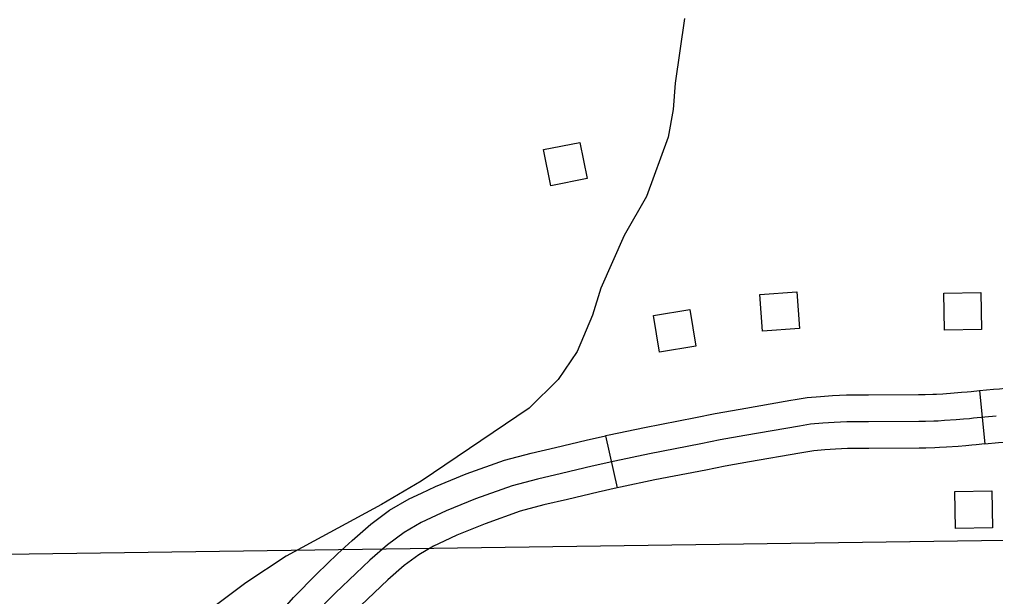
# Model space of a CAD drawing. Extents: x -19 to 366, y -4 to 359.
# Drawn here: x 138.405 to 138.926, y 195.99 to 196.298 of the extents above; entities that cross this region are included whole.
import ezdxf

# ---------------------------------------------------------------- set-up
doc = ezdxf.new("R2010")
doc.units = 0
for name, color, linetype in [('Level 31', 7, 'Continuous'), ('Level 35', 7, 'Continuous'), ('Level 5', 7, 'Continuous'), ('Level 56', 7, 'Continuous'), ('Level 60', 7, 'Continuous')]:
    doc.layers.add(name, color=color, linetype=linetype)

msp = doc.modelspace()

# ---------------------------------------------------------------- linework, layer by layer
at = {"layer": 'Level 31'}
for p, q in [((138.91739, 196.09966), (138.92015, 196.07139)), ((138.71766, 196.07565), (138.72393, 196.04794)), ((138.72393, 196.04794), (138.72393, 196.04794))]:
    msp.add_line(p, q, dxfattribs=at)
for points in [[(139.01668, 196.10982), (139.01047, 196.10914), (139.00381, 196.10839), (138.99272, 196.10715), (138.97422, 196.1051), (138.96415, 196.10412), (138.95048, 196.10281), (138.9452, 196.10232), (138.93412, 196.10128), (138.92794, 196.10068), (138.92482, 196.10039), (138.91739, 196.09966)], [(138.91739, 196.09966), (138.91286, 196.09922), (138.91069, 196.09902), (138.90766, 196.09876), (138.90382, 196.09844), (138.89777, 196.098), (138.89438, 196.09779), (138.89241, 196.09769), (138.88825, 196.0976), (138.88485, 196.09756), (138.85806, 196.09743), (138.85368, 196.09742), (138.85147, 196.09742), (138.84894, 196.09741), (138.84626, 196.09742), (138.83886, 196.09705), (138.83252, 196.09661), (138.82542, 196.09597), (138.81888, 196.0949), (138.81659, 196.0945)], [(138.81659, 196.0945), (138.78959, 196.08982), (138.77632, 196.08746), (138.76576, 196.08532), (138.73847, 196.08005), (138.71959, 196.07608), (138.71766, 196.07565)], [(138.92617, 196.08625), (138.9142, 196.08508), (138.91195, 196.08487), (138.90886, 196.0846), (138.90491, 196.08428), (138.89872, 196.08383), (138.8952, 196.08361), (138.89293, 196.08349), (138.88848, 196.0834), (138.88497, 196.08336), (138.85812, 196.08323), (138.85369, 196.08321), (138.85149, 196.08322), (138.84895, 196.0832), (138.84659, 196.08321), (138.8397, 196.08287), (138.83365, 196.08245), (138.82721, 196.08187), (138.82124, 196.08089), (138.79205, 196.07583), (138.77897, 196.07351), (138.76852, 196.07138)], [(138.92015, 196.07139), (138.92752, 196.07211), (138.93063, 196.0724), (138.93683, 196.073), (138.94785, 196.07404), (138.95315, 196.07453), (138.96688, 196.07584), (138.97716, 196.07685), (138.99587, 196.07891), (139.00697, 196.08016), (139.01362, 196.0809), (139.01981, 196.08159)], [(138.61948, 196.04521), (138.62704, 196.04875), (138.64328, 196.05539), (138.66374, 196.06266), (138.67797, 196.06647), (138.69098, 196.06948), (138.7074, 196.07333), (138.71766, 196.07565)], [(138.76852, 196.07138), (138.74128, 196.06613), (138.72261, 196.06221), (138.71059, 196.05948), (138.6942, 196.05564), (138.6814, 196.05269), (138.66796, 196.04908), (138.64835, 196.04212), (138.63274, 196.03574), (138.61941, 196.02948), (138.61021, 196.02423), (138.60139, 196.01763), (138.59199, 196.00944), (138.58451, 196.00238), (138.57354, 195.99204), (138.56164, 195.97985)], [(138.92015, 196.07139), (138.91553, 196.07093), (138.91321, 196.07072), (138.91006, 196.07045), (138.90601, 196.07012), (138.89967, 196.06966), (138.89602, 196.06943), (138.89345, 196.06929), (138.88871, 196.0692), (138.88509, 196.06915), (138.85818, 196.06903), (138.8537, 196.06901), (138.85151, 196.06901), (138.84897, 196.069), (138.84691, 196.06901), (138.84055, 196.06869), (138.83478, 196.06829), (138.82899, 196.06777), (138.8236, 196.06688), (138.82144, 196.06651)], [(138.82144, 196.06651), (138.7945, 196.06184), (138.78163, 196.05955), (138.77128, 196.05745), (138.74408, 196.0522), (138.72564, 196.04833), (138.72393, 196.04794)], [(138.53951, 195.97608), (138.54035, 195.97713), (138.55121, 195.98951), (138.56358, 196.00218), (138.57476, 196.01272), (138.58245, 196.01996), (138.59245, 196.02869), (138.60241, 196.03613), (138.61286, 196.0421), (138.61948, 196.04521)], [(138.72393, 196.04794), (138.71378, 196.04564), (138.69742, 196.04181), (138.68484, 196.03891), (138.67219, 196.03551), (138.65342, 196.02884), (138.63845, 196.02273), (138.63155, 196.01949)], [(138.63155, 196.01949), (138.62596, 196.01687), (138.61802, 196.01233), (138.61032, 196.00658), (138.60153, 195.99891), (138.59425, 195.99205), (138.5835, 195.98191), (138.57207, 195.9702), (138.56213, 195.95888), (138.5617, 195.95834)]]:
    msp.add_lwpolyline(points, dxfattribs=at)
at = {"layer": 'Level 35'}
msp.add_lwpolyline([(138.75996, 196.29838), (138.75482, 196.26384), (138.75375, 196.2498), (138.75117, 196.235), (138.73959, 196.20347), (138.72759, 196.18256), (138.71524, 196.15444), (138.71077, 196.14001), (138.70254, 196.12063), (138.6924, 196.1058), (138.67696, 196.09056), (138.61928, 196.05163), (138.59816, 196.03902), (138.54724, 196.0115), (138.52575, 195.99738), (138.49108, 195.97144)], dxfattribs=at)
at = {"layer": 'Level 5'}
msp.add_lwpolyline([(138.38455, 196.0125), (139.3757, 196.02631)], dxfattribs=at)
at = {"layer": 'Level 56'}
for points in [[(138.6885, 196.20908), (138.68468, 196.22842), (138.70408, 196.23225), (138.7079, 196.21291)], [(138.80146, 196.13152), (138.80003, 196.15118), (138.81975, 196.15262), (138.82118, 196.13296)], [(138.89865, 196.13212), (138.8983, 196.15183), (138.91807, 196.15217), (138.91841, 196.13246)], [(138.74647, 196.1204), (138.74328, 196.13985), (138.76279, 196.14306), (138.76598, 196.12361)], [(138.90452, 196.02636), (138.90418, 196.04607), (138.92395, 196.04641), (138.92429, 196.0267)]]:
    msp.add_lwpolyline(points, close=True, dxfattribs=at)
at = {"layer": 'Level 60'}
for points in [[(146.77834, 1.69699), (146.57878, 10.31313), (146.37852, 18.92942), (146.17757, 27.54584), (145.97591, 36.16241), (145.77356, 44.77911), (145.57052, 53.39596), (145.36679, 62.01295), (145.16236, 70.63008), (144.95724, 79.24735), (144.75142, 87.86477), (144.54492, 96.48232), (144.33773, 105.10002), (144.12986, 113.71787), (143.92129, 122.33585), (143.71204, 130.95398), (143.5021, 139.57225), (143.29148, 148.19067), (143.08018, 156.80923), (142.8682, 165.42794), (142.65553, 174.04679), (142.44218, 182.66579), (142.22816, 191.28493), (142.01345, 199.90421), (141.79807, 208.52365), (141.58202, 217.14322), (141.36528, 225.76295), (141.14788, 234.38282), (140.9298, 243.00284), (140.71105, 251.623), (140.49162, 260.24332), (140.27153, 268.86377), (140.05077, 277.48438), (139.82934, 286.10514), (139.60724, 294.72604), (139.38447, 303.34709), (139.16105, 311.96829), (138.93695, 320.58964), (138.7122, 329.21114), (138.48678, 337.83278), (138.2607, 346.45458)], [(139.44064, 1.53154), (139.25106, 10.14733), (139.06082, 18.76327), (138.86992, 27.37935), (138.67836, 35.99557), (138.48613, 44.61194), (138.29325, 53.22845), (138.09971, 61.84511), (137.9055, 70.46191), (137.71065, 79.07885), (137.51513, 87.69595), (137.31896, 96.31318), (137.12214, 104.93057), (136.92466, 113.54809), (136.72653, 122.16577), (136.52775, 130.78359), (136.32832, 139.40156), (136.12824, 148.01968), (135.9275, 156.63794), (135.72612, 165.25636), (135.5241, 173.87492), (135.32143, 182.49362), (135.11811, 191.11248), (134.91415, 199.73149), (134.70954, 208.35064), (134.50429, 216.96995), (134.2984, 225.5894), (134.09187, 234.209), (133.8847, 242.82876), (133.6769, 251.44866), (133.46845, 260.06872), (133.25937, 268.68892), (133.04965, 277.30928), (132.8393, 285.92978), (132.62831, 294.55044), (132.41669, 303.17125), (132.20444, 311.79221), (131.99156, 320.41333), (131.77805, 329.0346), (131.56391, 337.65601), (131.34914, 346.27759)], [(0, 189.51617), (7.11214, 189.52059), (14.22427, 189.53386), (21.33637, 189.55597), (28.44845, 189.58693), (35.56048, 189.62672), (42.67245, 189.67537), (49.78436, 189.73285), (56.89619, 189.79918), (64.00793, 189.87436), (71.11958, 189.95838), (78.23111, 190.05124), (85.34253, 190.15294), (92.45381, 190.26349), (99.56495, 190.38288), (106.67593, 190.51112), (113.78675, 190.6482), (120.89739, 190.79412), (128.00785, 190.94888), (135.11811, 191.11248), (142.22816, 191.28493), (149.33799, 191.46621), (156.44759, 191.65634), (163.55694, 191.85531), (170.66605, 192.06312), (177.77489, 192.27977), (184.88345, 192.50526), (191.99173, 192.73959), (199.09971, 192.98276), (206.20739, 193.23477), (213.31474, 193.49561), (220.42177, 193.7653), (227.52845, 194.04382), (234.63479, 194.33118), (241.74076, 194.62738), (248.84635, 194.93241), (255.95157, 195.24628), (263.05638, 195.56898), (270.16079, 195.90052), (277.26478, 196.24089), (284.36834, 196.5901), (291.47147, 196.94814), (298.57414, 197.31501), (305.67635, 197.69072), (312.77809, 198.07525), (319.87934, 198.46862), (326.9801, 198.87082), (334.08035, 199.28185), (341.18009, 199.7017)]]:
    msp.add_spline(points, degree=3, dxfattribs=at)

doc.saveas('drawing.dxf')
